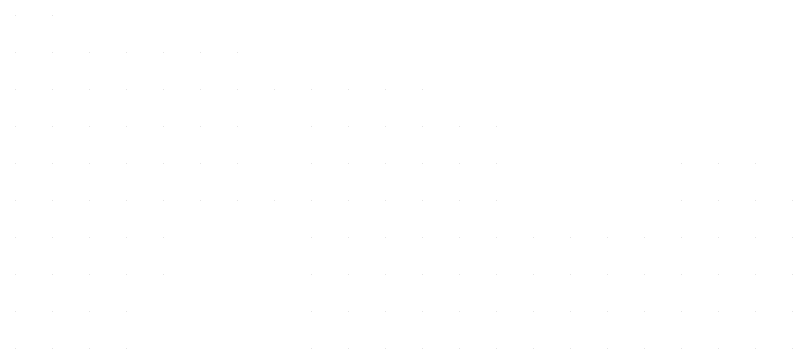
# Model space of a CAD drawing. Extents: x 1762120 to 1766775, y 709485 to 712965.
# Drawn here: x 1762430 to 1762640, y 712790 to 712880 of the extents above; entities that cross this region are included whole.
import ezdxf

# ---------------------------------------------------------------- set-up
doc = ezdxf.new("R2010")
doc.units = 0
doc.layers.add('Exist DTM QL2 LIDAR Elevation Point', color=7, linetype='Continuous')

msp = doc.modelspace()

# ---------------------------------------------------------------- linework, layer by layer
at = {"layer": 'Exist DTM QL2 LIDAR Elevation Point'}
for p, q in [((1762430, 712880), (1762430, 712880)), ((1762440, 712880), (1762440, 712880)), ((1762430, 712870), (1762430, 712870)), ((1762440, 712870), (1762440, 712870)), ((1762450, 712870), (1762450, 712870)), ((1762460, 712870), (1762460, 712870)), ((1762470, 712870), (1762470, 712870)), ((1762480, 712870), (1762480, 712870)), ((1762490, 712870), (1762490, 712870)), ((1762430, 712860), (1762430, 712860)), ((1762440, 712860), (1762440, 712860)), ((1762450, 712860), (1762450, 712860)), ((1762460, 712860), (1762460, 712860)), ((1762470, 712860), (1762470, 712860)), ((1762480, 712860), (1762480, 712860)), ((1762490, 712860), (1762490, 712860)), ((1762500, 712860), (1762500, 712860)), ((1762510, 712860), (1762510, 712860)), ((1762520, 712860), (1762520, 712860)), ((1762530, 712860), (1762530, 712860)), ((1762540, 712860), (1762540, 712860)), ((1762430, 712850), (1762430, 712850)), ((1762440, 712850), (1762440, 712850)), ((1762450, 712850), (1762450, 712850)), ((1762460, 712850), (1762460, 712850)), ((1762470, 712850), (1762470, 712850)), ((1762480, 712850), (1762480, 712850)), ((1762490, 712850), (1762490, 712850)), ((1762510, 712850), (1762510, 712850)), ((1762520, 712850), (1762520, 712850)), ((1762530, 712850), (1762530, 712850)), ((1762540, 712850), (1762540, 712850)), ((1762550, 712850), (1762550, 712850)), ((1762560, 712850), (1762560, 712850)), ((1762430, 712840), (1762430, 712840)), ((1762440, 712840), (1762440, 712840)), ((1762450, 712840), (1762450, 712840)), ((1762460, 712840), (1762460, 712840)), ((1762470, 712840), (1762470, 712840)), ((1762480, 712840), (1762480, 712840)), ((1762490, 712840), (1762490, 712840)), ((1762510, 712840), (1762510, 712840)), ((1762520, 712840), (1762520, 712840)), ((1762530, 712840), (1762530, 712840)), ((1762540, 712840), (1762540, 712840)), ((1762550, 712840), (1762550, 712840)), ((1762560, 712840), (1762560, 712840)), ((1762610, 712840), (1762610, 712840)), ((1762620, 712840), (1762620, 712840)), ((1762630, 712840), (1762630, 712840)), ((1762430, 712830), (1762430, 712830)), ((1762440, 712830), (1762440, 712830)), ((1762450, 712830), (1762450, 712830)), ((1762460, 712830), (1762460, 712830)), ((1762470, 712830), (1762470, 712830)), ((1762480, 712830), (1762480, 712830)), ((1762490, 712830), (1762490, 712830)), ((1762500, 712830), (1762500, 712830)), ((1762510, 712830), (1762510, 712830)), ((1762520, 712830), (1762520, 712830)), ((1762530, 712830), (1762530, 712830)), ((1762540, 712830), (1762540, 712830)), ((1762550, 712830), (1762550, 712830)), ((1762560, 712830), (1762560, 712830)), ((1762610, 712830), (1762610, 712830)), ((1762620, 712830), (1762620, 712830)), ((1762630, 712830), (1762630, 712830)), ((1762640, 712830), (1762640, 712830)), ((1762430, 712820), (1762430, 712820)), ((1762440, 712820), (1762440, 712820)), ((1762450, 712820), (1762450, 712820)), ((1762460, 712820), (1762460, 712820)), ((1762470, 712820), (1762470, 712820)), ((1762510, 712820), (1762510, 712820)), ((1762520, 712820), (1762520, 712820)), ((1762530, 712820), (1762530, 712820)), ((1762540, 712820), (1762540, 712820)), ((1762550, 712820), (1762550, 712820)), ((1762560, 712820), (1762560, 712820)), ((1762570, 712820), (1762570, 712820)), ((1762580, 712820), (1762580, 712820)), ((1762590, 712820), (1762590, 712820)), ((1762600, 712820), (1762600, 712820)), ((1762610, 712820), (1762610, 712820)), ((1762620, 712820), (1762620, 712820)), ((1762630, 712820), (1762630, 712820)), ((1762640, 712820), (1762640, 712820)), ((1762430, 712810), (1762430, 712810)), ((1762440, 712810), (1762440, 712810)), ((1762450, 712810), (1762450, 712810)), ((1762460, 712810), (1762460, 712810)), ((1762470, 712810), (1762470, 712810)), ((1762510, 712810), (1762510, 712810)), ((1762520, 712810), (1762520, 712810)), ((1762530, 712810), (1762530, 712810)), ((1762540, 712810), (1762540, 712810)), ((1762550, 712810), (1762550, 712810)), ((1762560, 712810), (1762560, 712810)), ((1762570, 712810), (1762570, 712810)), ((1762580, 712810), (1762580, 712810)), ((1762590, 712810), (1762590, 712810)), ((1762600, 712810), (1762600, 712810)), ((1762610, 712810), (1762610, 712810)), ((1762620, 712810), (1762620, 712810)), ((1762630, 712810), (1762630, 712810)), ((1762640, 712810), (1762640, 712810)), ((1762430, 712800), (1762430, 712800)), ((1762440, 712800), (1762440, 712800)), ((1762450, 712800), (1762450, 712800)), ((1762460, 712800), (1762460, 712800)), ((1762510, 712800), (1762510, 712800)), ((1762520, 712800), (1762520, 712800)), ((1762530, 712800), (1762530, 712800)), ((1762540, 712800), (1762540, 712800)), ((1762550, 712800), (1762550, 712800)), ((1762560, 712800), (1762560, 712800)), ((1762570, 712800), (1762570, 712800)), ((1762580, 712800), (1762580, 712800)), ((1762590, 712800), (1762590, 712800)), ((1762600, 712800), (1762600, 712800)), ((1762610, 712800), (1762610, 712800)), ((1762620, 712800), (1762620, 712800)), ((1762630, 712800), (1762630, 712800)), ((1762640, 712800), (1762640, 712800)), ((1762430, 712790), (1762430, 712790)), ((1762440, 712790), (1762440, 712790)), ((1762450, 712790), (1762450, 712790)), ((1762460, 712790), (1762460, 712790)), ((1762510, 712790), (1762510, 712790)), ((1762520, 712790), (1762520, 712790)), ((1762530, 712790), (1762530, 712790)), ((1762540, 712790), (1762540, 712790)), ((1762550, 712790), (1762550, 712790)), ((1762560, 712790), (1762560, 712790)), ((1762570, 712790), (1762570, 712790)), ((1762580, 712790), (1762580, 712790)), ((1762590, 712790), (1762590, 712790)), ((1762600, 712790), (1762600, 712790)), ((1762610, 712790), (1762610, 712790)), ((1762620, 712790), (1762620, 712790)), ((1762630, 712790), (1762630, 712790)), ((1762640, 712790), (1762640, 712790))]:
    msp.add_line(p, q, dxfattribs=at)

doc.saveas('drawing.dxf')
